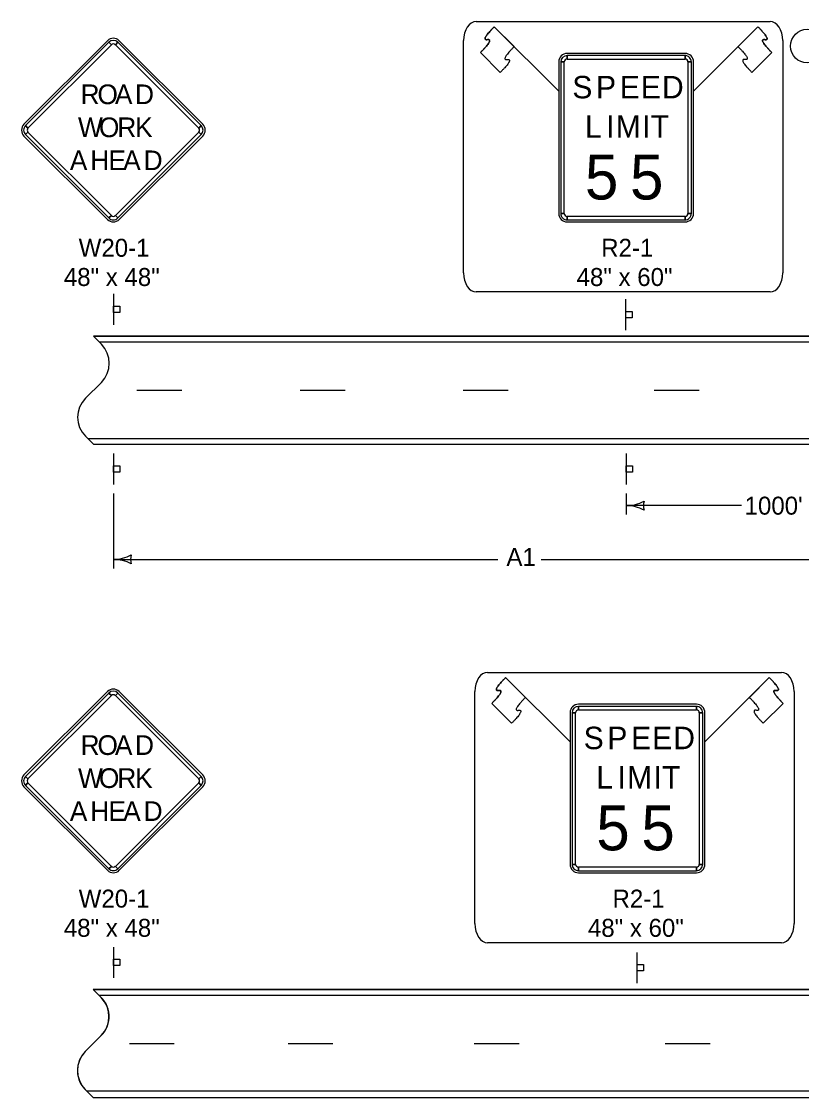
# Model space of a CAD drawing. Extents: x -1403959 to 81668, y -1400582 to 11018.
# Drawn here: x 20974 to 21668, y 6728 to 7685 of the extents above; entities that cross this region are included whole.
import ezdxf

# ---------------------------------------------------------------- set-up
doc = ezdxf.new("R2010")
doc.units = 0
for name, color, linetype in [('North Arrow', 7, 'Continuous'), ('tdCiAdjCityStreetTxt', 7, 'Continuous'), ('tdCiIntDivCL', 7, 'Continuous'), ('tdCiStrucDataSec', 7, 'Continuous'), ('tdRailNorfolk_South', 7, 'Continuous')]:
    doc.layers.add(name, color=color, linetype=linetype)

msp = doc.modelspace()

# ---------------------------------------------------------------- linework, layer by layer
at = {"layer": 'North Arrow'}
msp.add_circle((21673.2, 7663.36), 15, dxfattribs=at)
at = {"layer": 'tdCiAdjCityStreetTxt'}
for p, q in [((21037.71, 7405.03), (23944.43, 7405.03)), ((21044.74, 7398), (21037.71, 7405.03)), ((21042.71, 7400.03), (23949.43, 7400.03)), ((21030.68, 7350), (21044.74, 7364.06)), ((21037.71, 7309.03), (21030.68, 7316.06)), ((21032.71, 7314.03), (23939.71, 7314.03)), ((21037.71, 7309.03), (23944.43, 7309.03)), ((21037.5, 6823.56), (23944.21, 6823.56)), ((21042.5, 6818.56), (21037.5, 6823.56)), ((21042.5, 6818.56), (23949.21, 6818.56)), ((21030.39, 6768.45), (21044.52, 6782.58)), ((21031.55, 6733.5), (23938.26, 6733.5)), ((21037.5, 6727.56), (21031.55, 6733.5)), ((21037.5, 6727.56), (23944.21, 6727.56))]:
    msp.add_line(p, q, dxfattribs=at)
for points in [[(21076.4, 7357.03), (21116.4, 7357.03)], [(21221.72, 7357.03), (21261.72, 7357.03)], [(21366.87, 7357.03), (21406.87, 7357.03)], [(21537, 7357.03), (21577, 7357.03)], [(21069.67, 6775.56), (21109.67, 6775.56)], [(21210.91, 6775.56), (21250.91, 6775.56)], [(21376.56, 6775.56), (21416.56, 6775.56)], [(21546.69, 6775.56), (21586.69, 6775.56)]]:
    msp.add_lwpolyline(points, dxfattribs=at)
for centre, radius, start, end in [((21027.77, 7381.03), 24, 315, 45), ((21047.65, 7333.03), 24, 135, 225), ((21027.69, 6799.68), 23.99, 314.55904, 51.89954), ((21047.4, 6751.52), 24, 134.87855, 228.66261)]:
    msp.add_arc(centre, radius, start, end, dxfattribs=at)
at = {"layer": 'tdCiIntDivCL'}
for p, q in [((23944.43, 7405.03), (21037.71, 7405.03)), ((21037.71, 7405.03), (21044.74, 7398)), ((21044.74, 7364.06), (21030.68, 7350)), ((21030.68, 7316.06), (21037.71, 7309.03)), ((21037.71, 7309.03), (23944.43, 7309.03)), ((21055.43, 7265.16), (21055.43, 7198.48)), ((21511.88, 7265.16), (21511.88, 7246.31)), ((21614.64, 7254.31), (21511.88, 7254.31)), ((21055.43, 7206.48), (21397.65, 7206.48)), ((21436.23, 7206.48), (21778.45, 7206.48)), ((23944.21, 6823.56), (21037.5, 6823.56)), ((21037.5, 6823.56), (21044.53, 6816.53)), ((21044.53, 6782.59), (21030.47, 6768.53)), ((21030.47, 6734.59), (21037.5, 6727.56)), ((21037.5, 6727.56), (23944.21, 6727.56))]:
    msp.add_line(p, q, dxfattribs=at)
for centre, start, end in [((21027.77, 7381.03), 315, 45), ((21047.65, 7333.03), 135, 225), ((21027.55, 6799.56), 315, 45), ((21047.44, 6751.56), 135, 225)]:
    msp.add_arc(centre, 24, start, end, dxfattribs=at)
for centre, major_axis, start_param, end_param in [((21511.88, 7288.31), (34, 0), 4.712389, 5.202346), ((21511.88, 7220.31), (-34, 0), 4.222432, 4.712389), ((21540.39, 7254.31), (-13.13, 0), 5.97368, 6.592691), ((21055.43, 7240.48), (34, 0), 4.712389, 5.202346), ((21055.43, 7172.49), (-34, 0), 4.222432, 4.712389), ((21083.94, 7206.48), (-13.13, 0), 5.97368, 6.592691)]:
    msp.add_ellipse(centre, major_axis=major_axis, ratio=0.99995, start_param=start_param, end_param=end_param, dxfattribs=at)
at = {"layer": 'tdCiStrucDataSec'}
for p, q in [((21451.88, 7623.28), (21394.56, 7680.59)), ((21394.56, 7680.59), (21412.25, 7662.91)), ((21571.88, 7623.28), (21629.2, 7680.59)), ((21629.2, 7680.59), (21611.52, 7662.91)), ((21050.13, 7668.12), (20975.88, 7593.88)), ((21051.45, 7666.8), (21053.66, 7664.59)), ((21057.2, 7664.59), (21059.41, 7666.8)), ((21134.98, 7593.88), (21060.73, 7668.12)), ((21382.19, 7657.6), (21399.86, 7639.92)), ((21399.86, 7639.92), (21382.19, 7657.6)), ((21564.38, 7656.83), (21459.38, 7656.83)), ((21459.38, 7651.83), (21459.38, 7654.95)), ((21564.38, 7654.95), (21564.38, 7651.83)), ((21641.58, 7657.6), (21623.9, 7639.92)), ((21623.9, 7639.92), (21641.58, 7657.6)), ((21451.88, 7649.33), (21451.88, 7514.33)), ((21453.76, 7649.33), (21456.88, 7649.33)), ((21566.88, 7649.33), (21570.01, 7649.33)), ((21571.88, 7514.33), (21571.88, 7649.33)), ((20979.41, 7590.34), (20977.21, 7592.55)), ((20977.21, 7584.6), (20979.41, 7586.81)), ((21133.65, 7592.55), (21131.44, 7590.34)), ((21131.44, 7586.81), (21133.65, 7584.6)), ((20975.88, 7583.27), (21050.13, 7509.02)), ((21060.73, 7509.02), (21134.98, 7583.27)), ((21053.66, 7512.56), (21051.45, 7510.35)), ((21059.41, 7510.35), (21057.2, 7512.56)), ((21456.88, 7514.33), (21453.76, 7514.33)), ((21459.38, 7508.7), (21459.38, 7511.83)), ((21564.38, 7511.83), (21564.38, 7508.7)), ((21570.01, 7514.33), (21566.88, 7514.33)), ((21459.38, 7506.83), (21564.38, 7506.83)), ((21055.43, 7442.72), (21055.43, 7415.22)), ((21055.43, 7300.66), (21055.43, 7273.16)), ((21461.97, 7044.01), (21404.65, 7101.32)), ((21404.65, 7101.32), (21422.34, 7083.64)), ((21581.97, 7044.01), (21639.29, 7101.32)), ((21639.29, 7101.32), (21621.6, 7083.64)), ((21050.13, 7088.85), (20975.88, 7014.61)), ((21051.45, 7087.53), (21053.66, 7085.32)), ((21057.2, 7085.32), (21059.41, 7087.53)), ((21134.98, 7014.61), (21060.73, 7088.85)), ((21392.27, 7078.33), (21409.95, 7060.65)), ((21409.95, 7060.65), (21392.27, 7078.33)), ((21574.47, 7077.56), (21469.47, 7077.56)), ((21651.66, 7078.33), (21633.99, 7060.65)), ((21633.99, 7060.65), (21651.66, 7078.33)), ((21461.97, 7070.06), (21461.97, 6935.06)), ((21463.84, 7070.06), (21466.97, 7070.06)), ((21469.47, 7072.56), (21469.47, 7075.68)), ((21574.47, 7075.68), (21574.47, 7072.56)), ((21576.97, 7070.06), (21580.09, 7070.06)), ((21581.97, 6935.06), (21581.97, 7070.06)), ((20979.41, 7011.07), (20977.21, 7013.28)), ((21133.65, 7013.28), (21131.44, 7011.07)), ((20975.88, 7004), (21050.13, 6929.76)), ((20977.21, 7005.33), (20979.41, 7007.54)), ((21060.73, 6929.76), (21134.98, 7004)), ((21131.44, 7007.54), (21133.65, 7005.33)), ((21466.97, 6935.06), (21463.84, 6935.06)), ((21580.09, 6935.06), (21576.97, 6935.06)), ((21053.66, 6933.29), (21051.45, 6931.08)), ((21059.41, 6931.08), (21057.2, 6933.29)), ((21469.47, 6929.43), (21469.47, 6932.56)), ((21469.47, 6927.56), (21574.47, 6927.56)), ((21574.47, 6932.56), (21574.47, 6929.43)), ((21055.43, 6861.45), (21055.43, 6833.95))]:
    msp.add_line(p, q, dxfattribs=at)
for points in [[(21378.46, 7685.23), (21640.07, 7685.23)], [(21367.24, 7461.56), (21367.24, 7668.2)], [(21651.29, 7668.2), (21651.29, 7461.56)], [(21640.07, 7444.53), (21378.46, 7444.53)], [(21388.54, 7105.96), (21650.16, 7105.96)], [(21377.33, 6882.29), (21377.33, 7088.93)], [(21661.38, 7088.93), (21661.38, 6882.29)], [(21650.16, 6865.26), (21388.54, 6865.26)]]:
    msp.add_lwpolyline(points, dxfattribs=at)
for points in [[(21051.45, 7666.8), (20977.21, 7592.55), (20979.41, 7590.34), (21053.66, 7664.59), (21051.45, 7666.8)], [(21133.65, 7592.55), (21059.41, 7666.8), (21057.2, 7664.59), (21131.44, 7590.34), (21133.65, 7592.55)], [(21564.38, 7654.95), (21459.38, 7654.95), (21459.38, 7651.83), (21564.38, 7651.83), (21564.38, 7654.95)], [(21453.76, 7649.33), (21453.76, 7514.33), (21456.88, 7514.33), (21456.88, 7649.33), (21453.76, 7649.33)], [(21570.01, 7514.33), (21570.01, 7649.33), (21566.88, 7649.33), (21566.88, 7514.33), (21570.01, 7514.33)], [(20977.21, 7584.6), (21051.45, 7510.35), (21053.66, 7512.56), (20979.41, 7586.81), (20977.21, 7584.6)], [(21059.41, 7510.35), (21133.65, 7584.6), (21131.44, 7586.81), (21057.2, 7512.56), (21059.41, 7510.35)], [(21459.38, 7508.7), (21564.38, 7508.7), (21564.38, 7511.83), (21459.38, 7511.83), (21459.38, 7508.7)], [(21055.52, 7426.27), (21055.52, 7431.9), (21061.15, 7431.9), (21061.15, 7426.27)], [(21055.52, 7284.21), (21055.52, 7289.83), (21061.15, 7289.83), (21061.15, 7284.21)], [(21051.45, 7087.53), (20977.21, 7013.28), (20979.41, 7011.07), (21053.66, 7085.32), (21051.45, 7087.53)], [(21133.65, 7013.28), (21059.41, 7087.53), (21057.2, 7085.32), (21131.44, 7011.07), (21133.65, 7013.28)], [(21463.84, 7070.06), (21463.84, 6935.06), (21466.97, 6935.06), (21466.97, 7070.06), (21463.84, 7070.06)], [(21574.47, 7075.68), (21469.47, 7075.68), (21469.47, 7072.56), (21574.47, 7072.56), (21574.47, 7075.68)], [(21580.09, 6935.06), (21580.09, 7070.06), (21576.97, 7070.06), (21576.97, 6935.06), (21580.09, 6935.06)], [(20977.21, 7005.33), (21051.45, 6931.08), (21053.66, 6933.29), (20979.41, 7007.54), (20977.21, 7005.33)], [(21059.41, 6931.08), (21133.65, 7005.33), (21131.44, 7007.54), (21057.2, 6933.29), (21059.41, 6931.08)], [(21469.47, 6929.43), (21574.47, 6929.43), (21574.47, 6932.56), (21469.47, 6932.56), (21469.47, 6929.43)], [(21055.52, 6845), (21055.52, 6850.63), (21061.15, 6850.63), (21061.15, 6845)]]:
    msp.add_lwpolyline(points, close=True, dxfattribs=at)
for centre, radius, start, end in [((21055.43, 7662.82), 7.5, 44.99999, 134.99974), ((21055.43, 7662.82), 5.62, 44.99999, 134.99974), ((21055.43, 7662.82), 2.5, 44.99999, 134.99974), ((21459.38, 7649.33), 7.5, 90.00021, 179.99985), ((21459.38, 7649.33), 5.62, 90.00021, 179.99985), ((21459.38, 7649.33), 2.5, 90.00021, 179.99985), ((21564.38, 7649.33), 7.5, 0, 90.00021), ((21564.38, 7649.33), 5.62, 0, 90.00021), ((21564.38, 7649.33), 2.5, 0, 90.00021), ((20981.18, 7588.57), 7.5, 134.99974, 224.99995), ((20981.18, 7588.57), 5.62, 134.99974, 224.99995), ((20981.18, 7588.57), 2.5, 134.99974, 224.99995), ((21129.67, 7588.57), 2.5, 315.00016, 44.9998), ((21129.67, 7588.57), 5.62, 315.00016, 44.9998), ((21129.67, 7588.57), 7.5, 315.00016, 44.9998), ((21055.43, 7514.33), 7.5, 224.99995, 315.00016), ((21055.43, 7514.33), 5.62, 224.99995, 315.00016), ((21055.43, 7514.33), 2.5, 224.99995, 315.00016), ((21459.38, 7514.33), 7.5, 179.99985, 270.00006), ((21459.38, 7514.33), 5.62, 179.99985, 270.00006), ((21459.38, 7514.33), 2.5, 179.99985, 270.00006), ((21564.38, 7514.33), 7.5, 270.00006, 0.00027), ((21564.38, 7514.33), 5.62, 270.00006, 0.00027), ((21564.38, 7514.33), 2.5, 270.00006, 0.00027), ((21055.43, 7083.55), 7.5, 44.99999, 134.99974), ((21055.43, 7083.55), 5.62, 44.99999, 134.99974), ((21055.43, 7083.55), 2.5, 44.99999, 134.99974), ((21469.47, 7070.06), 7.5, 90.00021, 179.99985), ((21574.47, 7070.06), 7.5, 0, 90.00021), ((21469.47, 7070.06), 5.62, 90.00021, 179.99985), ((21469.47, 7070.06), 2.5, 90.00021, 179.99985), ((21574.47, 7070.06), 5.62, 0, 90.00021), ((21574.47, 7070.06), 2.5, 0, 90.00021), ((20981.18, 7009.3), 7.5, 134.99974, 224.99995), ((20981.18, 7009.3), 5.62, 134.99974, 224.99995), ((20981.18, 7009.3), 2.5, 134.99974, 224.99995), ((21129.67, 7009.3), 2.5, 315.00016, 44.9998), ((21129.67, 7009.3), 5.62, 315.00016, 44.9998), ((21129.67, 7009.3), 7.5, 315.00016, 44.9998), ((21469.47, 6935.06), 7.5, 179.99985, 270.00006), ((21469.47, 6935.06), 5.62, 179.99985, 270.00006), ((21469.47, 6935.06), 2.5, 179.99985, 270.00006), ((21574.47, 6935.06), 7.5, 270.00006, 0.00027), ((21574.47, 6935.06), 5.62, 270.00006, 0.00027), ((21574.47, 6935.06), 2.5, 270.00006, 0.00027), ((21055.43, 6935.06), 7.5, 224.99995, 315.00016), ((21055.43, 6935.06), 5.62, 224.99995, 315.00016), ((21055.43, 6935.06), 2.5, 224.99995, 315.00016)]:
    msp.add_arc(centre, radius, start, end, dxfattribs=at)
for centre, major_axis, start_param, end_param in [((21378.46, 7668.2), (0, 17.03), 0, 1.570796), ((21640.07, 7668.2), (0, 17.03), 4.712389, 6.283185), ((21378.46, 7461.56), (0, -17.03), 4.712389, 6.283185), ((21640.07, 7461.56), (0, -17.03), 0, 1.570796), ((21388.54, 7088.93), (0, 17.03), 0, 1.570796), ((21650.16, 7088.93), (0, 17.03), 4.712389, 6.283185), ((21388.54, 6882.29), (0, -17.03), 4.712389, 6.283185), ((21650.16, 6882.29), (0, -17.03), 0, 1.570796)]:
    msp.add_ellipse(centre, major_axis=major_axis, ratio=0.658864, start_param=start_param, end_param=end_param, dxfattribs=at)
for points in [[(21394.56, 7680.59), (21382.19, 7668.21), (21394.56, 7669.98), (21382.19, 7657.6)], [(21382.19, 7657.6), (21394.56, 7669.98), (21382.19, 7668.21), (21394.56, 7680.59)], [(21629.2, 7680.59), (21641.58, 7668.21), (21629.2, 7669.98), (21641.58, 7657.6)], [(21641.58, 7657.6), (21629.2, 7669.98), (21641.58, 7668.21), (21629.2, 7680.59)], [(21412.25, 7662.91), (21399.87, 7650.53), (21412.24, 7652.3), (21399.86, 7639.92)], [(21412.25, 7662.91), (21399.87, 7650.53), (21412.24, 7652.3), (21399.86, 7639.92)], [(21611.52, 7662.91), (21623.9, 7650.53), (21611.53, 7652.3), (21623.9, 7639.92)], [(21611.52, 7662.91), (21623.9, 7650.53), (21611.53, 7652.3), (21623.9, 7639.92)], [(21404.65, 7101.32), (21392.27, 7088.94), (21404.65, 7090.71), (21392.27, 7078.33)], [(21392.27, 7078.33), (21404.65, 7090.71), (21392.27, 7088.94), (21404.65, 7101.32)], [(21639.29, 7101.32), (21651.66, 7088.94), (21639.29, 7090.71), (21651.66, 7078.33)], [(21651.66, 7078.33), (21639.29, 7090.71), (21651.66, 7088.94), (21639.29, 7101.32)], [(21422.34, 7083.64), (21409.95, 7071.26), (21422.32, 7073.03), (21409.95, 7060.65)], [(21422.34, 7083.64), (21409.95, 7071.26), (21422.32, 7073.03), (21409.95, 7060.65)], [(21621.6, 7083.64), (21633.98, 7071.26), (21621.61, 7073.03), (21633.99, 7060.65)], [(21621.6, 7083.64), (21633.98, 7071.26), (21621.61, 7073.03), (21633.99, 7060.65)]]:
    msp.add_open_spline(points, degree=2, dxfattribs=at)
at = {"layer": 'tdRailNorfolk_South'}
for p, q in [((21511.49, 7437.98), (21511.49, 7410.48)), ((21511.88, 7300.66), (21511.88, 7273.16)), ((21521.57, 6856.71), (21521.57, 6829.21))]:
    msp.add_line(p, q, dxfattribs=at)
for points in [[(21511.58, 7421.53), (21511.58, 7427.16), (21517.21, 7427.16), (21517.21, 7421.53)], [(21511.98, 7284.21), (21511.98, 7289.83), (21517.6, 7289.83), (21517.6, 7284.21)], [(21521.67, 6840.26), (21521.67, 6845.89), (21527.29, 6845.89), (21527.29, 6840.26)]]:
    msp.add_lwpolyline(points, close=True, dxfattribs=at)

# ---------------------------------------------------------------- texts
at = {"layer": 'tdCiIntDivCL'}
for s, p in [("1000'", (21617.37, 7246.31)), ('A1', (21405.33, 7200.61))]:
    msp.add_text(s, height=16, dxfattribs=at).set_placement(p)
at = {"layer": 'tdCiStrucDataSec'}
for s, height, p in [('S', 20, (21464.01, 7616.83)), ('P', 20, (21485.1, 7616.83)), ('E', 20, (21506.2, 7616.83)), ('E', 20, (21525.01, 7616.83)), ('D', 20, (21543.82, 7616.83)), ('R', 17.5, (21026.27, 7611.7)), ('O', 17.5, (21041.28, 7611.7)), ('A', 17.5, (21056.83, 7611.7)), ('D', 17.5, (21074.71, 7611.7)), ('W', 17.5, (21023.98, 7582.32)), ('O', 17.5, (21042.58, 7582.32)), ('R', 17.5, (21058.98, 7582.32)), ('K', 17.5, (21074.84, 7582.32)), ('L', 20, (21475.26, 7581.83)), ('I', 20, (21494.07, 7581.83)), ('M', 20, (21502.66, 7581.83)), ('I', 20, (21526.26, 7581.83)), ('T', 20, (21533.82, 7581.83)), ('A', 17.5, (21016.71, 7552.95)), ('H', 17.5, (21034.91, 7552.95)), ('E', 17.5, (21051.14, 7552.95)), ('A', 17.5, (21064.19, 7552.95)), ('D', 17.5, (21082.39, 7552.95)), ('5', 40, (21475.26, 7526.83)), ('5', 40, (21515.38, 7526.83)), ('W20-1', 16, (21024.58, 7475.83)), ('R2-1', 16, (21489.72, 7475.83)), ('48" x 48"', 16, (21011.36, 7449.83)), ('48" x 60"', 16, (21467.82, 7449.83)), ('R', 17.5, (21026.27, 7032.43)), ('O', 17.5, (21041.28, 7032.43)), ('A', 17.5, (21056.83, 7032.43)), ('D', 17.5, (21074.71, 7032.43)), ('S', 20, (21474.1, 7037.56)), ('P', 20, (21495.19, 7037.56)), ('E', 20, (21516.28, 7037.56)), ('E', 20, (21535.09, 7037.56)), ('D', 20, (21553.9, 7037.56)), ('W', 17.5, (21023.98, 7003.05)), ('O', 17.5, (21042.58, 7003.05)), ('R', 17.5, (21058.98, 7003.05)), ('K', 17.5, (21074.84, 7003.05)), ('L', 20, (21485.35, 7002.56)), ('I', 20, (21504.16, 7002.56)), ('M', 20, (21512.75, 7002.56)), ('I', 20, (21536.34, 7002.56)), ('T', 20, (21543.9, 7002.56)), ('A', 17.5, (21016.71, 6973.68)), ('H', 17.5, (21034.91, 6973.68)), ('E', 17.5, (21051.14, 6973.68)), ('A', 17.5, (21064.19, 6973.68)), ('D', 17.5, (21082.39, 6973.68)), ('5', 40, (21485.35, 6947.56)), ('5', 40, (21525.47, 6947.56)), ('W20-1', 16, (21024.58, 6896.56)), ('R2-1', 16, (21499.8, 6896.56)), ('48" x 48"', 16, (21011.36, 6870.56)), ('48" x 60"', 16, (21477.9, 6870.56))]:
    msp.add_text(s, height=height, dxfattribs=at).set_placement(p)

doc.saveas('drawing.dxf')
